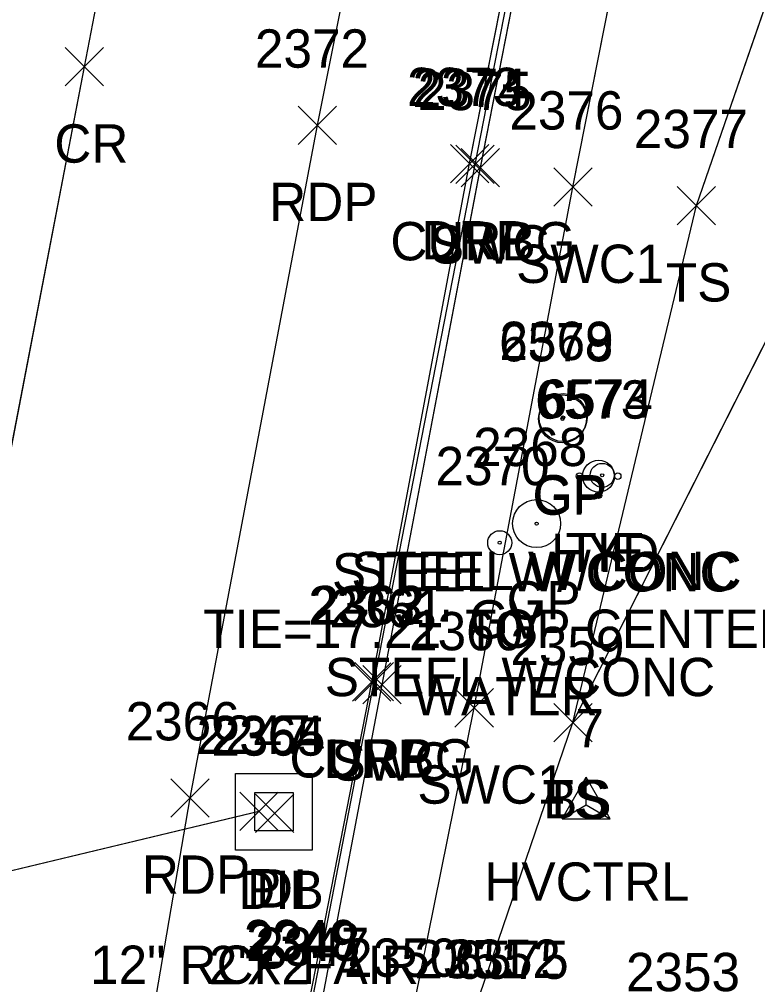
# Model space of a CAD drawing. Extents: x 1554668 to 1563881, y 831386 to 834374.
# Drawn here: x 1562138.2 to 1562176.7, y 832013.2 to 832063.6 of the extents above; entities that cross this region are included whole.
import ezdxf

# ---------------------------------------------------------------- set-up
doc = ezdxf.new("R2010")
doc.units = 0
for name, color, linetype in [('C_A', 7, 'Continuous'), ('C_C', 7, 'Continuous'), ('C_I', 7, 'Continuous'), ('CBP', 7, 'Continuous'), ('CPSM', 7, 'Continuous'), ('D_A', 7, 'Continuous'), ('D_C', 7, 'Continuous'), ('D_I', 7, 'Continuous'), ('D_TIC', 7, 'Continuous'), ('DCP', 7, 'Continuous'), ('DS', 7, 'Continuous'), ('L_A', 7, 'Continuous'), ('L_I', 7, 'Continuous'), ('L_TIC', 7, 'Continuous'), ('LELB', 7, 'Continuous'), ('P_A', 7, 'Continuous'), ('P_I', 7, 'Continuous'), ('P_TIC', 7, 'Continuous'), ('PET', 7, 'Continuous'), ('PRC', 7, 'Continuous'), ('R_A', 7, 'Continuous'), ('R_C', 7, 'Continuous'), ('R_I', 7, 'Continuous'), ('R_TIC', 7, 'Continuous'), ('RC', 7, 'Continuous'), ('RDP', 7, 'Continuous'), ('RGP', 7, 'Continuous'), ('RSW', 7, 'Continuous'), ('U_A', 7, 'Continuous'), ('U_C', 7, 'Continuous'), ('U_I', 7, 'Continuous'), ('UWFH', 7, 'Continuous'), ('UWV', 7, 'Continuous')]:
    doc.layers.add(name, color=color, linetype=linetype)

msp = doc.modelspace()

# ---------------------------------------------------------------- linework, layer by layer
at = {"layer": 'CBP'}
for radius in [0.625, 0.0833]:
    msp.add_circle((1562168.604, 832039.774), radius, dxfattribs=at)
at = {"layer": 'CPSM'}
for p, q in [((1562166.516, 832021.863), (1562167.766, 832024.028)), ((1562169.016, 832021.863), (1562167.766, 832024.028)), ((1562167.766, 832022.584), (1562167.766, 832024.028)), ((1562166.516, 832021.863), (1562167.766, 832022.584)), ((1562167.766, 832022.584), (1562167.766, 832022.584)), ((1562167.766, 832022.584), (1562169.016, 832021.863)), ((1562166.516, 832021.863), (1562169.016, 832021.863))]:
    msp.add_line(p, q, dxfattribs=at)
at = {"layer": 'D_TIC'}
for points in [[(1562149.704, 832021.248), (1562151.704, 832023.248)], [(1562151.704, 832021.248), (1562149.704, 832023.248)], [(1562150.522, 832021.153), (1562152.522, 832023.153)], [(1562152.522, 832021.153), (1562150.522, 832023.153)]]:
    msp.add_lwpolyline(points, dxfattribs=at)
at = {"layer": 'DCP'}
for points in [[(1562150.704, 832022.248), (1562117.487, 832014.273)], [(1562150.7, 832022.248), (1562117.489, 832014.275)], [(1562150.7, 832022.248), (1562117.489, 832014.275)], [(1562150.7, 832022.248), (1562117.489, 832014.275)]]:
    msp.add_lwpolyline(points, dxfattribs=at)
at = {"layer": 'DS'}
for p, q in [((1562149.485, 832024.23), (1562153.485, 832024.23)), ((1562149.485, 832020.23), (1562149.485, 832024.23)), ((1562153.485, 832024.23), (1562153.485, 832020.23)), ((1562150.485, 832021.23), (1562150.485, 832023.23)), ((1562150.485, 832023.23), (1562152.485, 832023.23)), ((1562152.485, 832023.23), (1562152.485, 832021.23)), ((1562151.49, 832022.232), (1562151.49, 832022.232)), ((1562151.49, 832022.232), (1562151.49, 832022.232)), ((1562152.485, 832021.23), (1562150.485, 832021.23)), ((1562153.485, 832020.23), (1562149.485, 832020.23))]:
    msp.add_line(p, q, dxfattribs=at)
at = {"layer": 'L_TIC'}
for points in [[(1562172.515, 832052.838), (1562174.515, 832054.838)], [(1562174.515, 832052.838), (1562172.515, 832054.838)], [(1562166.08, 832025.877), (1562168.08, 832027.877)], [(1562168.08, 832025.877), (1562166.08, 832027.877)], [(1562166.08, 832025.877), (1562168.08, 832027.877)], [(1562168.08, 832025.877), (1562166.08, 832027.877)]]:
    msp.add_lwpolyline(points, dxfattribs=at)
at = {"layer": 'LELB'}
for points in [[(1562199.916, 831969.319), (1562174.228, 831978.507), (1562157.189, 831989.733), (1562161.497, 832010.544), (1562167.08, 832026.881), (1562173.516, 832053.838), (1562186.033, 832090.068), (1562188.497, 832122.411), (1562199.146, 832168.617), (1562205.454, 832193.373), (1562206.668, 832210.489), (1562204.241, 832212.674)], [(1562199.916, 831969.319), (1562174.228, 831978.507), (1562157.189, 831989.733), (1562161.497, 832010.544), (1562167.08, 832026.881), (1562173.516, 832053.838), (1562186.033, 832090.068), (1562188.497, 832122.411), (1562199.146, 832168.617), (1562205.454, 832193.373), (1562206.668, 832210.489), (1562204.241, 832212.674)], [(1562199.916, 831969.319), (1562174.228, 831978.507), (1562157.189, 831989.733), (1562161.497, 832010.544), (1562167.08, 832026.881), (1562173.516, 832053.838), (1562186.033, 832090.068), (1562188.497, 832122.411), (1562199.146, 832168.617), (1562205.454, 832193.373), (1562206.668, 832210.489), (1562204.241, 832212.674)], [(1562199.919, 831969.317), (1562174.229, 831978.506), (1562157.192, 831989.737), (1562161.496, 832010.541), (1562167.08, 832026.877), (1562173.515, 832053.838), (1562186.031, 832090.065), (1562188.494, 832122.415), (1562199.144, 832168.622), (1562205.45, 832193.375), (1562206.664, 832210.489), (1562204.237, 832212.676)], [(1562167.08, 832026.877), (1562180.483, 832053.349), (1562194.086, 832088.601), (1562196.303, 832120.882), (1562207.54, 832166.92), (1562211.734, 832191.375), (1562215.854, 832206.885)], [(1562167.08, 832026.881), (1562180.484, 832053.351), (1562194.087, 832088.598), (1562196.306, 832120.88), (1562207.544, 832166.921), (1562211.738, 832191.373), (1562215.856, 832206.881)], [(1562167.08, 832026.881), (1562180.484, 832053.351), (1562194.087, 832088.598), (1562196.306, 832120.88), (1562207.544, 832166.921), (1562211.738, 832191.373), (1562215.856, 832206.881)], [(1562167.08, 832026.881), (1562180.484, 832053.351), (1562194.087, 832088.598), (1562196.306, 832120.88), (1562207.544, 832166.921), (1562211.738, 832191.373), (1562215.856, 832206.881)]]:
    msp.add_lwpolyline(points, dxfattribs=at)
at = {"layer": 'P_TIC'}
for points in [[(1562140.594, 832060.08), (1562142.594, 832062.08)], [(1562142.594, 832060.08), (1562140.594, 832062.08)], [(1562152.751, 832057.033), (1562154.751, 832059.033)], [(1562154.751, 832057.033), (1562152.751, 832059.033)], [(1562146.109, 832021.949), (1562148.109, 832023.949)], [(1562148.109, 832021.949), (1562146.109, 832023.949)]]:
    msp.add_lwpolyline(points, dxfattribs=at)
at = {"layer": 'PET'}
for points in [[(1562124.625, 831898.359), (1562131.217, 831932.807), (1562138.276, 831971.411), (1562142.379, 831995.332), (1562147.113, 832022.949), (1562153.753, 832058.028), (1562161.259, 832095.577), (1562166.491, 832124.618), (1562174.524, 832172.989), (1562179.851, 832197.744), (1562182.354, 832208.899), (1562183.662, 832215.818), (1562186.131, 832228.252), (1562187.269, 832235.272), (1562193.171, 832267.13), (1562201.149, 832309.703)], [(1562124.625, 831898.359), (1562131.217, 831932.807), (1562138.276, 831971.411), (1562142.379, 831995.332), (1562147.113, 832022.949), (1562153.753, 832058.028), (1562161.259, 832095.577), (1562166.491, 832124.618), (1562174.524, 832172.989), (1562179.851, 832197.744), (1562182.354, 832208.899), (1562183.662, 832215.818), (1562186.131, 832228.252), (1562187.269, 832235.272), (1562193.171, 832267.13), (1562201.149, 832309.703)], [(1562124.625, 831898.359), (1562131.217, 831932.807), (1562138.276, 831971.411), (1562142.379, 831995.332), (1562147.113, 832022.949), (1562153.753, 832058.028), (1562161.259, 832095.577), (1562166.491, 832124.618), (1562174.524, 832172.989), (1562179.851, 832197.744), (1562182.354, 832208.899), (1562183.662, 832215.818), (1562186.131, 832228.252), (1562187.269, 832235.272), (1562193.171, 832267.13), (1562201.149, 832309.703)], [(1562124.627, 831898.357), (1562131.217, 831932.803), (1562138.276, 831971.408), (1562142.377, 831995.329), (1562147.109, 832022.949), (1562153.751, 832058.033), (1562161.258, 832095.574), (1562166.485, 832124.617), (1562174.524, 832172.993), (1562179.844, 832197.746), (1562182.354, 832208.899), (1562183.662, 832215.818), (1562186.13, 832228.25), (1562187.267, 832235.271), (1562193.167, 832267.13), (1562201.146, 832309.703)]]:
    msp.add_lwpolyline(points, dxfattribs=at)
at = {"layer": 'PRC'}
for points in [[(1562110.411, 831900.561), (1562120.308, 831948.457), (1562125.632, 831978.446), (1562135.485, 832029.35), (1562141.594, 832061.08), (1562148.973, 832098.697), (1562154.265, 832127.132), (1562163.42, 832175.531), (1562172.445, 832223.752), (1562181.394, 832270.005), (1562188.915, 832310.797), (1562198.31, 832360.399), (1562204.785, 832396.81), (1562210.164, 832423.469), (1562217.979, 832466.497), (1562228.735, 832524.397), (1562236.126, 832565.741), (1562244.769, 832613.731), (1562253.108, 832660.756), (1562257.149, 832682.207), (1562263.128, 832717.528), (1562269.494, 832752.574), (1562275.778, 832790.076), (1562288.132, 832857.633)], [(1562110.411, 831900.561), (1562120.308, 831948.457), (1562125.632, 831978.446), (1562135.485, 832029.35), (1562141.594, 832061.08), (1562148.973, 832098.697), (1562154.265, 832127.132), (1562163.42, 832175.531), (1562172.445, 832223.752), (1562181.394, 832270.005), (1562188.915, 832310.797), (1562198.31, 832360.399), (1562204.785, 832396.81), (1562210.164, 832423.469), (1562217.979, 832466.497), (1562228.735, 832524.397), (1562236.126, 832565.741), (1562244.769, 832613.731), (1562253.108, 832660.756), (1562257.149, 832682.207), (1562263.128, 832717.528), (1562269.494, 832752.574), (1562275.778, 832790.076), (1562288.132, 832857.633)], [(1562110.411, 831900.561), (1562120.308, 831948.457), (1562125.632, 831978.446), (1562135.485, 832029.35), (1562141.594, 832061.08), (1562148.973, 832098.697), (1562154.265, 832127.132), (1562163.42, 832175.531), (1562172.445, 832223.752), (1562181.394, 832270.005), (1562188.915, 832310.797), (1562198.31, 832360.399), (1562204.785, 832396.81), (1562210.164, 832423.469), (1562217.979, 832466.497), (1562228.735, 832524.397), (1562236.126, 832565.741), (1562244.769, 832613.731), (1562253.108, 832660.756), (1562257.149, 832682.207), (1562263.128, 832717.528), (1562269.494, 832752.574), (1562275.778, 832790.076), (1562288.132, 832857.633)], [(1562110.416, 831900.563), (1562120.309, 831948.456), (1562125.634, 831978.446), (1562135.488, 832029.349), (1562141.594, 832061.08), (1562148.971, 832098.698), (1562154.265, 832127.137), (1562163.419, 832175.534), (1562172.445, 832223.751), (1562181.389, 832270.011), (1562188.91, 832310.801), (1562198.306, 832360.397), (1562204.781, 832396.813), (1562210.163, 832423.475), (1562217.975, 832466.5), (1562228.731, 832524.404), (1562236.122, 832565.744), (1562244.766, 832613.73), (1562253.104, 832660.756), (1562257.145, 832682.206), (1562263.124, 832717.525), (1562269.49, 832752.57), (1562275.776, 832790.077), (1562288.125, 832857.632)]]:
    msp.add_lwpolyline(points, dxfattribs=at)
at = {"layer": 'R_TIC'}
for points in [[(1562160.685, 832055.033), (1562162.685, 832057.033)], [(1562162.685, 832055.033), (1562160.685, 832057.033)], [(1562160.973, 832054.985), (1562162.973, 832056.985)], [(1562162.973, 832054.985), (1562160.973, 832056.985)], [(1562161.251, 832054.819), (1562163.251, 832056.819)], [(1562163.251, 832054.819), (1562161.251, 832056.819)], [(1562166.076, 832053.805), (1562168.076, 832055.805)], [(1562168.076, 832053.805), (1562166.076, 832055.805)], [(1562155.581, 832027.989), (1562157.581, 832029.989)], [(1562157.581, 832027.989), (1562155.581, 832029.989)], [(1562155.71, 832028.013), (1562157.71, 832030.013)], [(1562157.71, 832028.013), (1562155.71, 832030.013)], [(1562156.124, 832027.85), (1562158.124, 832029.85)], [(1562158.124, 832027.85), (1562156.124, 832029.85)], [(1562160.926, 832026.648), (1562162.926, 832028.648)], [(1562162.926, 832026.648), (1562160.926, 832028.648)]]:
    msp.add_lwpolyline(points, dxfattribs=at)
at = {"layer": 'RC'}
for points in [[(1562152.304, 832004.437), (1562153.297, 832011.452), (1562156.711, 832029.013), (1562161.973, 832055.984), (1562169.355, 832093.719), (1562175.79, 832126.822), (1562184.283, 832171.003), (1562188.258, 832191.656), (1562183.265, 832202.132), (1562182.334, 832205.808), (1562182.572, 832208.8), (1562183.662, 832215.818), (1562184.205, 832215.731)], [(1562152.304, 832004.437), (1562153.297, 832011.452), (1562156.711, 832029.013), (1562161.973, 832055.984), (1562169.355, 832093.719), (1562175.79, 832126.822), (1562184.283, 832171.003), (1562188.258, 832191.656), (1562183.265, 832202.132), (1562182.334, 832205.808), (1562182.572, 832208.8), (1562183.662, 832215.818), (1562184.205, 832215.731)], [(1562152.304, 832004.437), (1562153.297, 832011.452), (1562156.711, 832029.013), (1562161.973, 832055.984), (1562169.355, 832093.719), (1562175.79, 832126.822), (1562184.283, 832171.003), (1562188.258, 832191.656), (1562183.265, 832202.132), (1562182.334, 832205.808), (1562182.572, 832208.8), (1562183.662, 832215.818), (1562184.205, 832215.731)], [(1562152.306, 832004.439), (1562153.295, 832011.449), (1562156.71, 832029.013), (1562161.973, 832055.985), (1562169.354, 832093.715), (1562175.787, 832126.823), (1562184.281, 832171.007), (1562188.255, 832191.658), (1562183.263, 832202.134), (1562182.329, 832205.811), (1562182.571, 832208.801), (1562183.662, 832215.818), (1562184.203, 832215.731)]]:
    msp.add_lwpolyline(points, dxfattribs=at)
at = {"layer": 'RDP'}
for points in [[(1562179.765, 831970.214), (1562172.87, 831971.933), (1562166.156, 831975.356), (1562160.05, 831980.313), (1562155.593, 831986.947), (1562153.583, 831992.855), (1562152.431, 832000.376), (1562152.304, 832004.437), (1562153.175, 832011.583), (1562156.584, 832028.987), (1562161.685, 832056.036), (1562169.133, 832093.661), (1562175.538, 832126.807), (1562184.166, 832171.107), (1562188.117, 832191.579), (1562183.085, 832202.051), (1562182.118, 832205.776), (1562182.354, 832208.899)], [(1562179.765, 831970.214), (1562172.87, 831971.933), (1562166.156, 831975.356), (1562160.05, 831980.313), (1562155.593, 831986.947), (1562153.583, 831992.855), (1562152.431, 832000.376), (1562152.304, 832004.437), (1562153.175, 832011.583), (1562156.584, 832028.987), (1562161.685, 832056.036), (1562169.133, 832093.661), (1562175.538, 832126.807), (1562184.166, 832171.107), (1562188.117, 832191.579), (1562183.085, 832202.051), (1562182.118, 832205.776), (1562182.354, 832208.899)], [(1562179.765, 831970.214), (1562172.87, 831971.933), (1562166.156, 831975.356), (1562160.05, 831980.313), (1562155.593, 831986.947), (1562153.583, 831992.855), (1562152.431, 832000.376), (1562152.304, 832004.437), (1562153.175, 832011.583), (1562156.584, 832028.987), (1562161.685, 832056.036), (1562169.133, 832093.661), (1562175.538, 832126.807), (1562184.166, 832171.107), (1562188.117, 832191.579), (1562183.085, 832202.051), (1562182.118, 832205.776), (1562182.354, 832208.899)], [(1562179.767, 831970.212), (1562172.871, 831971.931), (1562166.157, 831975.354), (1562160.051, 831980.317), (1562155.594, 831986.948), (1562153.586, 831992.859), (1562152.429, 832000.373), (1562152.306, 832004.439), (1562153.178, 832011.585), (1562156.581, 832028.989), (1562161.685, 832056.033), (1562169.131, 832093.661), (1562175.535, 832126.81), (1562184.166, 832171.112), (1562188.114, 832191.581), (1562183.08, 832202.053), (1562182.113, 832205.778), (1562182.354, 832208.899)]]:
    msp.add_lwpolyline(points, dxfattribs=at)
at = {"layer": 'RGP'}
for p, q in [((1562166.534, 832042.716), (1562166.534, 832042.716)), ((1562166.564, 832042.787), (1562166.564, 832042.787)), ((1562165.183, 832037.256), (1562165.183, 832037.256))]:
    msp.add_line(p, q, dxfattribs=at)
for centre, radius in [((1562166.564, 832042.787), 1.25), ((1562166.534, 832042.716), 1.25), ((1562166.534, 832042.716), 0.0833), ((1562166.564, 832042.787), 0.0833), ((1562165.183, 832037.256), 1.25), ((1562165.183, 832037.256), 0.0833)]:
    msp.add_circle(centre, radius, dxfattribs=at)
at = {"layer": 'RSW'}
for points in [[(1562154.706, 831991.054), (1562154.102, 831993.039), (1562152.951, 832001.427), (1562152.961, 832004.446), (1562153.772, 832011.189), (1562157.124, 832028.85), (1562162.251, 832055.819), (1562169.647, 832093.568), (1562176.156, 832126.828), (1562184.774, 832171.004), (1562189.643, 832196.563), (1562190.156, 832201.075), (1562190.118, 832211.081), (1562190.355, 832215.376), (1562192.577, 832227.336), (1562193.959, 832235.202), (1562199.278, 832264.932), (1562207.605, 832308.712)], [(1562154.704, 831991.051), (1562154.1, 831993.036), (1562152.952, 832001.429), (1562152.961, 832004.447), (1562153.768, 832011.187), (1562157.122, 832028.851), (1562162.251, 832055.824), (1562169.648, 832093.564), (1562176.159, 832126.826), (1562184.778, 832171.004), (1562189.644, 832196.561), (1562190.163, 832201.072), (1562190.125, 832211.077), (1562190.359, 832215.373), (1562192.582, 832227.332), (1562193.964, 832235.199), (1562199.281, 832264.931), (1562207.608, 832308.712)], [(1562154.704, 831991.051), (1562154.1, 831993.036), (1562152.952, 832001.429), (1562152.961, 832004.447), (1562153.768, 832011.187), (1562157.122, 832028.851), (1562162.251, 832055.824), (1562169.648, 832093.564), (1562176.159, 832126.826), (1562184.778, 832171.004), (1562189.644, 832196.561), (1562190.163, 832201.072), (1562190.125, 832211.077), (1562190.359, 832215.373), (1562192.582, 832227.332), (1562193.964, 832235.199), (1562199.281, 832264.931), (1562207.608, 832308.712)], [(1562154.704, 831991.051), (1562154.1, 831993.036), (1562152.952, 832001.429), (1562152.961, 832004.447), (1562153.768, 832011.187), (1562157.122, 832028.851), (1562162.251, 832055.824), (1562169.648, 832093.564), (1562176.159, 832126.826), (1562184.778, 832171.004), (1562189.644, 832196.561), (1562190.163, 832201.072), (1562190.125, 832211.077), (1562190.359, 832215.373), (1562192.582, 832227.332), (1562193.964, 832235.199), (1562199.281, 832264.931), (1562207.608, 832308.712)], [(1562154.704, 831991.051), (1562156.565, 832000.843), (1562158.491, 832010.618), (1562161.925, 832027.648), (1562167.077, 832054.81), (1562174.504, 832092.325), (1562180.632, 832124.089), (1562189.476, 832170.135), (1562194.397, 832195.598), (1562195.135, 832200.649), (1562195.139, 832205.615), (1562195.251, 832213.826), (1562195.312, 832216.019), (1562195.352, 832216.155), (1562197.455, 832227.313), (1562198.769, 832234.096), (1562204.704, 832266.647), (1562212.427, 832307.947)], [(1562154.704, 831991.051), (1562156.565, 832000.843), (1562158.491, 832010.618), (1562161.925, 832027.648), (1562167.077, 832054.81), (1562174.504, 832092.325), (1562180.632, 832124.089), (1562189.476, 832170.135), (1562194.397, 832195.598), (1562195.135, 832200.649), (1562195.139, 832205.615), (1562195.251, 832213.826), (1562195.312, 832216.019), (1562195.352, 832216.155), (1562197.455, 832227.313), (1562198.769, 832234.096), (1562204.704, 832266.647), (1562212.427, 832307.947)], [(1562154.704, 831991.051), (1562156.565, 832000.843), (1562158.491, 832010.618), (1562161.925, 832027.648), (1562167.077, 832054.81), (1562174.504, 832092.325), (1562180.632, 832124.089), (1562189.476, 832170.135), (1562194.397, 832195.598), (1562195.135, 832200.649), (1562195.139, 832205.615), (1562195.251, 832213.826), (1562195.312, 832216.019), (1562195.352, 832216.155), (1562197.455, 832227.313), (1562198.769, 832234.096), (1562204.704, 832266.647), (1562212.427, 832307.947)], [(1562154.706, 831991.054), (1562156.566, 832000.844), (1562158.491, 832010.618), (1562161.926, 832027.648), (1562167.076, 832054.805), (1562174.503, 832092.327), (1562180.629, 832124.092), (1562189.475, 832170.14), (1562194.397, 832195.601), (1562195.13, 832200.652), (1562195.132, 832205.619), (1562195.25, 832213.826), (1562195.306, 832216.023), (1562195.35, 832216.156), (1562197.45, 832227.317), (1562198.765, 832234.098), (1562204.7, 832266.653), (1562212.424, 832307.944)]]:
    msp.add_lwpolyline(points, dxfattribs=at)
at = {"layer": 'UWFH'}
msp.add_line((1562168.416, 832039.729), (1562168.416, 832039.729), dxfattribs=at)
for centre, radius in [((1562168.416, 832039.729), 0.833), ((1562167.416, 832039.729), 0.167), ((1562169.416, 832039.729), 0.167), ((1562168.416, 832038.729), 0.167)]:
    msp.add_circle(centre, radius, dxfattribs=at)
at = {"layer": 'UWV'}
for radius in [0.625, 0.0833]:
    msp.add_circle((1562163.258, 832036.26), radius, dxfattribs=at)

# ---------------------------------------------------------------- texts
at = {"layer": 'C_A'}
for s, p in [('TIE', (1562166.683, 832034.774)), ('HVCTRL', (1562162.459, 832017.584))]:
    msp.add_text(s, height=2, dxfattribs=at).set_placement(p)
at = {"layer": 'C_C'}
msp.add_text("TIE=17.21' TOP CENTER BOLT", height=2, dxfattribs=at).set_placement((1562147.793, 832030.774))
at = {"layer": 'C_I'}
for s, p in [('6574', (1562165.297, 832042.774)), ('7', (1562167.199, 832025.584)), ('6575', (1562160.909, 832013.512))]:
    msp.add_text(s, height=2, dxfattribs=at).set_placement(p)
at = {"layer": 'D_A'}
for s, p in [('DIB', (1562149.624, 832017.153)), ('P', (1562150.082, 832017.248)), ('DI', (1562150.545, 832017.232))]:
    msp.add_text(s, height=2, dxfattribs=at).set_placement(p)
at = {"layer": 'D_C'}
for s, p in [('12" RCP FAIR', (1562141.893, 832013.248)), ("2'X2'", (1562148.088, 832013.232))]:
    msp.add_text(s, height=2, dxfattribs=at).set_placement(p)
at = {"layer": 'D_I'}
for s, p in [('2247', (1562147.444, 832025.248)), ('2364', (1562148.183, 832025.232)), ('2365', (1562148.215, 832025.153))]:
    msp.add_text(s, height=2, dxfattribs=at).set_placement(p)
at = {"layer": 'L_A'}
for s, p in [('TS', (1562171.925, 832048.838)), ('TS', (1562165.49, 832021.877)), ('BS', (1562165.521, 832021.877))]:
    msp.add_text(s, height=2, dxfattribs=at).set_placement(p)
at = {"layer": 'L_I'}
for s, p in [('2377', (1562170.256, 832056.838)), ('2359', (1562163.812, 832029.877)), ('2359', (1562163.812, 832029.877)), ('2351', (1562158.803, 832013.541))]:
    msp.add_text(s, height=2, dxfattribs=at).set_placement(p)
at = {"layer": 'P_A'}
for s, p in [('CR', (1562140.027, 832056.08)), ('RDP', (1562151.239, 832053.033)), ('RDP', (1562144.597, 832017.949))]:
    msp.add_text(s, height=2, dxfattribs=at).set_placement(p)
at = {"layer": 'P_I'}
for s, p in [('2372', (1562150.491, 832061.033)), ('2366', (1562143.747, 832025.949))]:
    msp.add_text(s, height=2, dxfattribs=at).set_placement(p)
at = {"layer": 'R_A'}
for s, p in [('CURBG', (1562157.555, 832050.985)), ('DRP', (1562159.173, 832051.033)), ('SWC', (1562159.613, 832050.819)), ('SWC1', (1562164.115, 832049.805)), ('GP', (1562164.967, 832037.716)), ('GP', (1562164.997, 832037.787)), ('GP', (1562163.616, 832032.256)), ('CURBG', (1562152.292, 832024.013)), ('DRP', (1562154.069, 832023.989)), ('SWC', (1562154.486, 832023.85)), ('SWC1', (1562158.965, 832022.648))]:
    msp.add_text(s, height=2, dxfattribs=at).set_placement(p)
at = {"layer": 'R_C'}
for s, p in [('STEEL W/ CONC', (1562154.51, 832033.716)), ('STEEL W/CONC', (1562155.517, 832033.787)), ('STEEL W/CONC', (1562154.135, 832028.256))]:
    msp.add_text(s, height=2, dxfattribs=at).set_placement(p)
at = {"layer": 'R_I'}
for s, p in [('2373', (1562158.425, 832059.033)), ('2374', (1562158.713, 832058.985)), ('2375', (1562158.991, 832058.819)), ('2376', (1562163.761, 832057.805)), ('6578', (1562163.227, 832045.716)), ('2369', (1562163.249, 832045.787)), ('2368', (1562161.875, 832040.256)), ('2363', (1562153.274, 832031.989)), ('2362', (1562153.403, 832032.013)), ('2361', (1562154.384, 832031.85)), ('2360', (1562158.532, 832030.648)), ('2349', (1562149.91, 832014.585)), ('2348', (1562150.035, 832014.449)), ('2347', (1562150.512, 832014.189)), ('2350', (1562155.145, 832013.618))]:
    msp.add_text(s, height=2, dxfattribs=at).set_placement(p)
at = {"layer": 'U_A'}
for s, p in [('HYD', (1562165.935, 832034.729)), ('GV', (1562161.66, 832031.26))]:
    msp.add_text(s, height=2, dxfattribs=at).set_placement(p)
at = {"layer": 'U_C'}
msp.add_text('WATER', height=2, dxfattribs=at).set_placement((1562158.715, 832027.26))
at = {"layer": 'U_I'}
for s, p in [('6573', (1562165.108, 832042.729)), ('2370', (1562159.912, 832039.26)), ('2352', (1562160.502, 832013.564)), ('2353', (1562169.843, 832012.869))]:
    msp.add_text(s, height=2, dxfattribs=at).set_placement(p)

doc.saveas('drawing.dxf')
